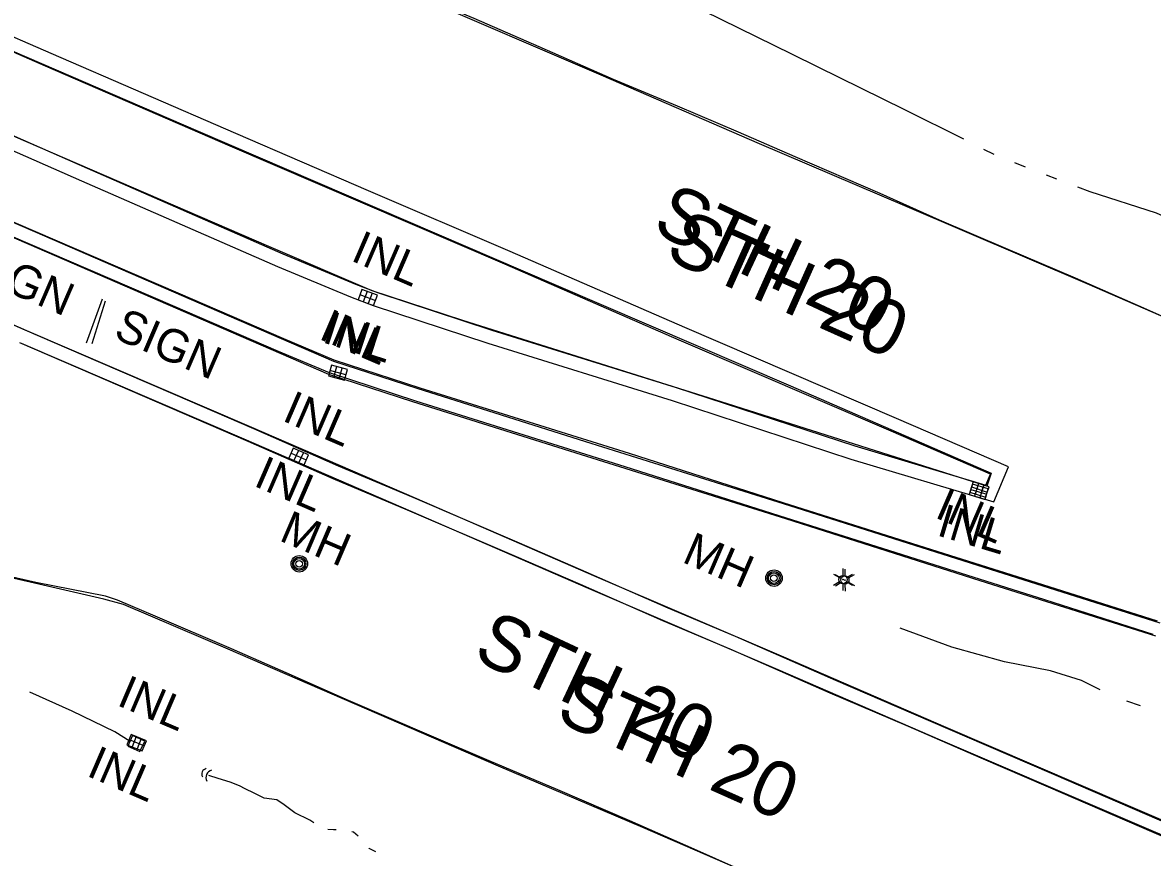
# Model space of a CAD drawing. Extents: x 588843 to 2552415, y 180129 to 269402.
# Drawn here: x 593491.7 to 593696.8, y 185611.3 to 185762.9 of the extents above; entities that cross this region are included whole.
import ezdxf

# ---------------------------------------------------------------- set-up
doc = ezdxf.new("R2010")
doc.units = 0
for name, color, linetype in [('Default', 7, 'Continuous'), ('E_DRN', 7, 'Continuous'), ('E_DRN_Text', 7, 'Continuous'), ('E_LTG', 7, 'Continuous'), ('E_RDWY', 7, 'Continuous'), ('E_RDWY_C_and_G', 7, 'Continuous'), ('E_RDWY_Text', 7, 'Continuous'), ('E_SGN', 7, 'Continuous'), ('E_SGN_Text', 7, 'Continuous'), ('E_UTL_MH', 7, 'Continuous'), ('E_UTL_MH_Text', 7, 'Continuous'), ('E_WTR_P', 7, 'Continuous')]:
    doc.layers.add(name, color=color, linetype=linetype)

# ---------------------------------------------------------------- blocks, each defined once
blk = doc.blocks.new('LPOL')
at = {"layer": 'Default'}
for p, q in [((-4, 0), (-1.5, 0)), ((-0.75, 1.3), (-2, 3.46)), ((0.75, 1.3), (2, 3.46)), ((1.5, 0), (4, 0)), ((-2, -3.46), (-0.75, -1.3)), ((2, -3.46), (0.75, -1.3))]:
    blk.add_line(p, q, dxfattribs=at)
for radius in [1.5, 1.5, 1.5, 0.125]:
    blk.add_circle((0, 0), radius, dxfattribs=at)
blk = doc.blocks.new('SIGN')
at = {"layer": 'Default'}
blk.add_text('SIGN', height=12, dxfattribs=at).set_placement((-18.55, -6))
blk = doc.blocks.new('INLO')
at = {"layer": 'E_DRN'}
for p, q in [((2, -4), (2, 0)), ((4, -4), (4, 0)), ((6, -2), (0, -2))]:
    blk.add_line(p, q, dxfattribs=at)
blk.add_lwpolyline([(0, -4), (6, -4), (6, 0), (0, 0), (0, -4)], close=True, dxfattribs=at)
blk = doc.blocks.new('INLT_25')
at = {"layer": 'E_DRN_Text'}
blk.add_text('INL', height=12, dxfattribs=at).set_placement((-11.03, -6))
blk = doc.blocks.new('MHT')
at = {"layer": 'E_UTL_MH_Text'}
blk.add_text('MH', height=12, dxfattribs=at).set_placement((-9.81, -6))
blk = doc.blocks.new('MHO')
at = {"layer": 'Default'}
for centre, radius in [((0.08, -0.12), 3), ((0.08, -0.12), 2.43), ((0.07, -0.15), 1.94), ((0.02, -0.16), 1.21)]:
    blk.add_circle(centre, radius, dxfattribs=at)
blk = doc.blocks.new('INLT_27')
at = {"layer": 'E_DRN_Text'}
blk.add_text('INL', height=12, dxfattribs=at).set_placement((-11.03, -6))
blk = doc.blocks.new('CULV2')
at = {"layer": 'E_DRN'}
blk.add_arc((19.7, 14.8), 24.6, 216.8699, 323.1301, dxfattribs=at)
blk = doc.blocks.new('CULV2_4')
at = {"layer": 'E_DRN'}
blk.add_arc((65, 48), 80.7, 216.8699, 323.1301, dxfattribs=at)
blk = doc.blocks.new('INLO_3')
at = {"layer": 'E_DRN'}
for p, q in [((6.6, -13.1), (6.6, 0)), ((13.1, -13.1), (13.1, 0)), ((19.7, -6.6), (0, -6.6))]:
    blk.add_line(p, q, dxfattribs=at)
blk.add_lwpolyline([(0, -13.1), (19.7, -13.1), (19.7, 0), (0, 0)], close=True, dxfattribs=at)
blk = doc.blocks.new('INLT_42_1')
at = {"layer": 'E_DRN_Text'}
blk.add_text('INL', height=39.37, dxfattribs=at).set_placement((-36.2, -19.7))
blk = doc.blocks.new('INLT_25_1')
at = {"layer": 'E_DRN_Text'}
blk.add_text('INL', height=39.37, dxfattribs=at).set_placement((-36.2, -19.7))
blk = doc.blocks.new('INLT_43_1')
at = {"layer": 'E_DRN_Text'}
blk.add_text('INL', height=39.37, dxfattribs=at).set_placement((-36.2, -19.7))
blk = doc.blocks.new('MHO_3')
at = {"layer": 'E_UTL_MH'}
for centre, radius in [((0.3, -0.4), 9.84), ((0.3, -0.4), 7.98), ((0.2, -0.5), 6.35), ((0.1, -0.5), 3.97)]:
    blk.add_circle(centre, radius, dxfattribs=at)
blk = doc.blocks.new('INLT_50_1')
at = {"layer": 'E_DRN_Text'}
blk.add_text('INL', height=39.37, dxfattribs=at).set_placement((-36.2, -19.7))
blk = doc.blocks.new('LPOL_4')
at = {"layer": 'E_LTG'}
for p, q in [((-13.1, 0), (-4.9, 0)), ((-2.5, 4.3), (-6.6, 11.4)), ((2.5, 4.3), (6.6, 11.4)), ((4.9, 0), (13.1, 0)), ((-6.6, -11.4), (-2.5, -4.3)), ((6.6, -11.4), (2.5, -4.3))]:
    blk.add_line(p, q, dxfattribs=at)
for radius in [4.92, 4.92, 4.92, 0.41]:
    blk.add_circle((0, 0), radius, dxfattribs=at)
blk = doc.blocks.new('SIGN_3')
at = {"layer": 'E_SGN'}
blk.add_text('SIGN', height=39.37, dxfattribs=at).set_placement((-56.1, -19.7))
blk = doc.blocks.new('MHT_1_1')
at = {"layer": 'E_UTL_MH'}
blk.add_text('MH', height=39.37, dxfattribs=at).set_placement((-32.2, -19.7))

msp = doc.modelspace()

# ---------------------------------------------------------------- linework, layer by layer
at = {"layer": 'E_DRN'}
msp.add_lwpolyline([(593510.78, 185631.49), (593512.99, 185630.49), (593513.85, 185632.39), (593511.65, 185633.4)], close=True, dxfattribs=at)
at = {"layer": 'E_RDWY'}
for points in [[(593759.1, 185683.31), (593742.04, 185690.53), (593728.3, 185696.69), (593709.33, 185704.73), (593695.77, 185710.83), (593682.84, 185716.47), (593670.2, 185721.87), (593658.17, 185727.03), (593647.4, 185731.86), (593631.92, 185738.54), (593621.67, 185743), (593610.57, 185747.71), (593598.94, 185752.59), (593585.45, 185758.54), (593573.64, 185763.64), (593561.33, 185768.89), (593544.91, 185776.17), (593525.62, 185787.49)], [(593759.23, 185683.39), (593739.55, 185691.58), (593712.69, 185703.4), (593684.94, 185715.45), (593651.85, 185729.61), (593625.47, 185740.91), (593596.7, 185753.38), (593563.11, 185767.85), (593537.55, 185779.12), (593525.28, 185784.5)], [(593805.06, 185499.36), (593796.08, 185505.71), (593778.99, 185517.59), (593765.58, 185526.62), (593750.52, 185536.77), (593736.83, 185546.06), (593725.23, 185553.81), (593714.32, 185561.29), (593702.05, 185569.53), (593690.43, 185577.12), (593681.49, 185583.28), (593656.92, 185594.04), (593626.9, 185606.88), (593604.28, 185616.72), (593578.06, 185627.87), (593554.17, 185638.2), (593528.97, 185649.12), (593509.99, 185657.21), (593506.4, 185658.17), (593479.1, 185664.49), (593455.91, 185669.88), (593438.41, 185673.77)], [(593698.01, 185571.94), (593688.62, 185578.29), (593681.05, 185583.59), (593675.17, 185586.22), (593662.43, 185591.77), (593651.91, 185596.35), (593640.5, 185601.19), (593625.4, 185607.53), (593613.63, 185612.79), (593601.92, 185617.92), (593588.88, 185623.58), (593576.37, 185628.83), (593565.9, 185633.32), (593550.87, 185639.79), (593539.52, 185644.78), (593529.63, 185649.16), (593515.76, 185655.12), (593508.93, 185658), (593506.71, 185658.75), (593494.07, 185661.19), (593479.18, 185664.59), (593467.68, 185667.38), (593453.78, 185670.37), (593447.3, 185671.82)]]:
    msp.add_lwpolyline(points, dxfattribs=at)
msp.add_lwpolyline([(593453.69, 185773.4), (593523.56, 185743.19), (593588.11, 185715.4), (593631.1, 185696.92), (593667.51, 185681.1), (593666.73, 185678.74), (593618.51, 185694.03), (593571.62, 185708.83), (593555.14, 185714.19), (593536.4, 185722.25), (593496.73, 185739.41), (593448.26, 185760.34), (593453.69, 185773.4)], close=True, dxfattribs=at)
at = {"layer": 'E_RDWY_C_and_G'}
for points in [[(593448.13, 185766.21), (593446.03, 185761.25), (593445.89, 185760.73), (593445.4, 185758.88), (593471.82, 185747.59), (593502.39, 185734.18), (593537.96, 185718.62), (593551.21, 185713.11), (593555.3, 185711.56), (593576.13, 185704.66), (593609.59, 185694.25), (593642.06, 185683.63), (593668.03, 185675.84), (593670.7, 185682.2), (593650.33, 185690.99), (593611.9, 185707.52), (593580.22, 185721.35), (593554.46, 185732.38), (593530.38, 185742.76), (593496.85, 185757.3), (593485.12, 185762.4), (593452.33, 185776.58)], [(593484.13, 185760.1), (593453.68, 185773.27), (593450.44, 185765.26), (593448.36, 185760.33), (593472.81, 185749.89), (593503.4, 185736.47), (593538.94, 185720.91), (593552.13, 185715.43), (593556.13, 185713.91), (593576.9, 185707.03), (593610.35, 185696.63), (593642.8, 185686.01), (593666.59, 185678.87), (593667.44, 185680.89), (593649.35, 185688.7), (593610.91, 185705.23), (593579.23, 185719.06), (593553.48, 185730.09), (593529.39, 185740.47), (593495.86, 185755.01)]]:
    msp.add_lwpolyline(points, close=True, dxfattribs=at)
for points in [[(593698.21, 185653.85), (593666.27, 185663.92), (593631, 185675.15), (593593.92, 185686.78), (593563.3, 185696.44), (593548.16, 185701.36), (593525.54, 185711.18), (593493.87, 185724.91), (593467.31, 185736.33)], [(593697.45, 185651.47), (593665.52, 185661.54), (593630.25, 185672.77), (593593.17, 185684.39), (593562.54, 185694.06), (593547.28, 185699.02), (593524.55, 185708.88), (593492.88, 185722.62), (593466.32, 185734.03)], [(593483.44, 185729.54), (593501.05, 185721.93), (593519.87, 185713.85), (593539.05, 185705.55), (593548.19, 185701.68), (593563.79, 185696.59), (593585.55, 185689.79), (593601.8, 185684.69), (593629.73, 185675.76), (593652.11, 185668.69), (593677.99, 185660.51), (593697.66, 185654.23)], [(593482.46, 185727.24), (593500.06, 185719.64), (593518.88, 185711.55), (593538.07, 185703.25), (593547.32, 185699.34), (593563.03, 185694.21), (593584.81, 185687.4), (593601.05, 185682.31), (593628.97, 185673.38), (593651.35, 185666.31), (593677.24, 185658.13), (593696.9, 185651.85)], [(593478.4, 185713.08), (593492.4, 185706.98), (593532.84, 185689.61), (593563.17, 185676.46), (593595.35, 185662.49), (593629.81, 185647.73), (593659.28, 185634.95), (593691.57, 185621.08), (593719.74, 185608.99)], [(593705.67, 185614.8), (593693.21, 185620.15), (593678.92, 185626.32), (593666.71, 185631.61), (593653.52, 185637.32), (593639.31, 185643.42), (593621.12, 185651.39), (593608.91, 185656.53), (593593.99, 185663.12), (593581.91, 185668.35), (593562.57, 185676.63), (593549.05, 185682.35), (593533.63, 185689.13), (593519.36, 185695.3), (593505.47, 185701.31), (593492.16, 185707.05), (593480.22, 185712.24)], [(593704.69, 185612.5), (593692.22, 185617.85), (593677.93, 185624.02), (593665.72, 185629.31), (593652.53, 185635.03), (593638.31, 185641.12), (593620.13, 185649.09), (593607.92, 185654.23), (593592.99, 185660.83), (593580.92, 185666.06), (593561.59, 185674.33), (593548.06, 185680.06), (593532.63, 185686.84), (593518.37, 185693), (593504.48, 185699.01), (593491.16, 185704.76)], [(593491.41, 185704.69), (593531.85, 185687.32), (593562.17, 185674.17), (593594.36, 185660.19), (593628.82, 185645.44), (593658.3, 185632.66), (593690.58, 185618.78), (593718.75, 185606.7)]]:
    msp.add_lwpolyline(points, dxfattribs=at)
at = {"layer": 'E_SGN'}
msp.add_line((593503.29, 185704.73), (593506.18, 185712.74), dxfattribs=at)
msp.add_lwpolyline([(593506.68, 185712.33), (593504.27, 185704.57)], dxfattribs=at)
at = {"layer": 'E_WTR_P'}
for points in [[(593609.19, 185767.74), (593612.06, 185766.71), (593631.41, 185757.17), (593635.93, 185754.95)], [(593635.93, 185754.95), (593651.8, 185747.16), (593662.52, 185741.79)], [(593666.17, 185739.95), (593668, 185739.03)], [(593671.78, 185737.48), (593673.69, 185736.74)], [(593677.51, 185735.27), (593679.42, 185734.53)], [(593683.23, 185733.06), (593685.44, 185732.21), (593697.5, 185728.35), (593710.8, 185722.23)], [(593687.32, 185641.72), (593683.95, 185643.41), (593678.28, 185645.19), (593669.96, 185646.82), (593660.4, 185649.49), (593651.02, 185652.92)], [(593511.19, 185632.36), (593508.42, 185634.11), (593500.7, 185637.87), (593493, 185641.3)], [(593694.63, 185638.81), (593692.14, 185639.64)], [(593544.56, 185617.56), (593543.81, 185618.05), (593541.12, 185619.35), (593539.15, 185620.81), (593537.83, 185621.71), (593535.52, 185622.03), (593533.74, 185622.96), (593532.08, 185623.76), (593531.07, 185624.31), (593529.36, 185624.92), (593527.2, 185625.61), (593525.52, 185626.15)], [(593548.58, 185616.3), (593548.1, 185616.27), (593547.12, 185616.33)], [(593552.62, 185615.13), (593551.76, 185615.86), (593551.44, 185615.94)], [(593555.8, 185612.27), (593554.62, 185612.87), (593554.54, 185612.97)]]:
    msp.add_lwpolyline(points, dxfattribs=at)

# ---------------------------------------------------------------- block references
at = {"layer": 'E_DRN'}
for name, p, xscale, yscale, rotation in [('INLO_3', (593555.39, 185711.52), 0.15240030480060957, 0.15240030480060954, 159.33403387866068), ('INLO', (593547.76, 185700.7), 0.5, 0.5, -15.91023425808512), ('INLO_3', (593542.78, 185682.59), 0.1524003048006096, 0.15240030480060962, 156.54587534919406), ('INLO_3', (593666.44, 185676.31), 0.15240030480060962, 0.1524003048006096, 163.2863258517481), ('INLO', (593666.52, 185676.7), 0.5, 0.5, 161.9058155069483), ('INLO', (593513.41, 185630.63), 0.49999999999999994, 0.49999999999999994, 158.0047727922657), ('CULV2', (593525.03, 185627.41), 0.04223090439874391, 0.04223090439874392, -115.31221340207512), ('CULV2_4', (593526.01, 185627.14), 0.01696976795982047, 0.01696976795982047, -113.00797223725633)]:
    msp.add_blockref(name, p, dxfattribs=dict(at, xscale=xscale, yscale=yscale, rotation=rotation))
at = {"layer": 'E_DRN_Text'}
for name, p, xscale, yscale, rotation in [('INLT_25', (593557.31, 185720.35), 0.49999999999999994, 0.5000000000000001, -23.33669759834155), ('INLT_25', (593551.49, 185706.12), 0.49999999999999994, 0.5000000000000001, -23.33669759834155), ('INLT_25_1', (593552.06, 185706.06), 0.15240030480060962, 0.1524003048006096, -18.012974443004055), ('INLT_25', (593544.85, 185691.27), 0.49999999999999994, 0.5000000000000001, -23.33669759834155), ('INLT_42_1', (593539.67, 185679.42), 0.15240030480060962, 0.1524003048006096, -23.454124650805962), ('INLT_25', (593663.34, 185673.68), 0.49999999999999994, 0.5000000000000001, -23.33669759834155), ('INLT_43_1', (593663.6, 185671.13), 0.1524003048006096, 0.15240030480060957, -16.71367414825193), ('INLT_50_1', (593514.83, 185639.61), 0.15240030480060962, 0.15240030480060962, -23.108434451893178), ('INLT_27', (593509.33, 185626.76), 0.49999999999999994, 0.5000000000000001, -23.368950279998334)]:
    msp.add_blockref(name, p, dxfattribs=dict(at, xscale=xscale, yscale=yscale, rotation=rotation))
at = {"layer": 'E_LTG'}
for name, p, xscale, yscale, rotation in [('LPOL', (593640.62, 185661.75), 0.5000000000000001, 0.5, -89.67337617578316), ('LPOL_4', (593640.97, 185661.66), 0.1524003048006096, 0.1524003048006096, -89.2544447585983)]:
    msp.add_blockref(name, p, dxfattribs=dict(at, xscale=xscale, yscale=yscale, rotation=rotation))
at = {"layer": 'E_SGN_Text'}
for name, p, xscale, yscale, rotation in [('SIGN', (593490.97, 185716.37), 0.49999999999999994, 0.5000000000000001, -23.33669759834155), ('SIGN_3', (593517.01, 185705.1), 0.15240030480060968, 0.15240030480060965, -23.235770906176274)]:
    msp.add_blockref(name, p, dxfattribs=dict(at, xscale=xscale, yscale=yscale, rotation=rotation))
at = {"layer": 'E_UTL_MH'}
for name, p, xscale, yscale, rotation in [('MHT_1_1', (593616.9, 185665.81), 0.1524003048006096, 0.15240030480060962, -23.403919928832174), ('MHO', (593541.9, 185664.69), 0.5000000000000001, 0.4999999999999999, -23.108396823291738), ('MHO_3', (593628.08, 185662.08), 0.15240030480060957, 0.1524003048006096, -18.015022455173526)]:
    msp.add_blockref(name, p, dxfattribs=dict(at, xscale=xscale, yscale=yscale, rotation=rotation))
at = {"layer": 'E_UTL_MH_Text', "xscale": 0.5000000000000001, "yscale": 0.4999999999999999, "rotation": -23.108396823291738}
msp.add_blockref('MHT', (593543.74, 185669.75), dxfattribs=at)

# ---------------------------------------------------------------- texts
at = {"layer": 'E_RDWY_Text'}
for rotation, p in [(334.929, (593605.7, 185725.02)), (335.9236, (593608.03, 185720.16)), (334.929, (593573.15, 185647.42)), (335.9236, (593588.15, 185636.23))]:
    msp.add_text('STH 20', height=10, rotation=rotation, dxfattribs=at).set_placement(p)

doc.saveas('drawing.dxf')
